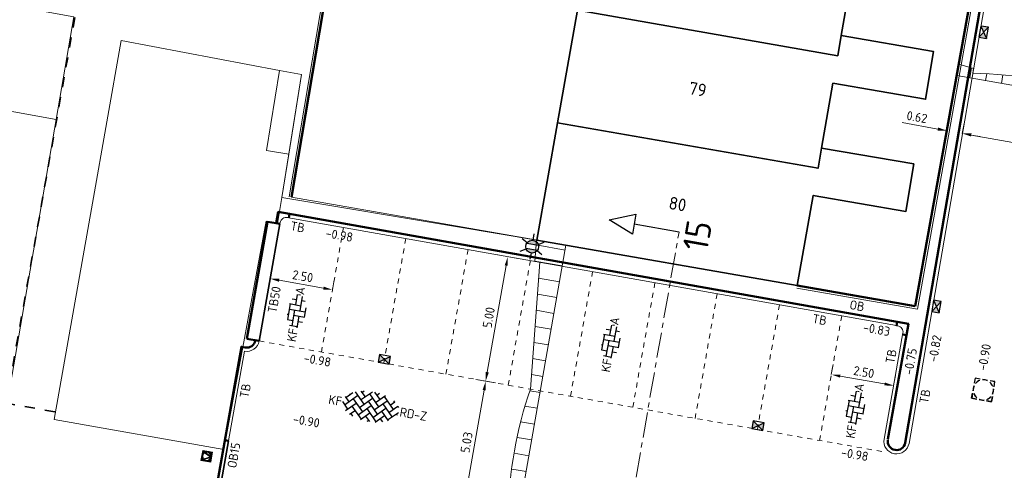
# Model space of a CAD drawing. Header units: metres. Extents: x 2514 to 227642, y 1683 to 852646.
# Tile 307 of 462: x 113983 to 114022, y 426205 to 426223. Entities that reach past the tile are written whole.
import ezdxf
from ezdxf.enums import TextEntityAlignment as Align
from ezdxf.lldxf.tags import DXFTag

# ---------------------------------------------------------------- set-up
doc = ezdxf.new("R2010")
doc.units = ezdxf.units.M
for name, pattern in [('VW-1-1_STREEP', [2, 1, -1]), ('XX-CENTER', [8, 5, -1, 1, -1]), ('ZZ-HIDDEN-SO', [4, 2, -2])]:
    doc.linetypes.add(name, pattern=pattern)
doc.layers.get('Defpoints').update_dxf_attribs({"color": 244, "lineweight": 35})
for name, color, linetype, lineweight in [('B-WE-GR-BEPLANTING_CULTUUR_HEESTERS-GV', 252, 'Continuous', 18), ('B-WE-IE-TERREINAFSCHEIDING_KUNSTMATIG_HEKWERK-G', 252, 'IE-TERREINAFSCHEIDING-KUNSTMATIG', 18), ('B-WE-KG-GRENS_PERCEEL-GV', 252, 'KG-PERCEEL', 18), ('B-WE-OG-BEBOUWING-GV', 4, 'Continuous', 35), ('B-WE-OG-BEBOUWING_HUISNUMMER-T25-200', 7, 'Continuous', 25), ('B-WE-VH-VERHARDING_OPEN-GV', 252, 'Continuous', 18), ('B-WE-VH-VERHARDING_TEGEL-GV', 252, 'Continuous', 18), ('N-WE-IE-MEUBILAIR_WEGMEUBILAIR_LICHTMAST-S', 7, 'Continuous', 25), ('N-WE-IE-MEUBILAIR_WEGMEUBILAIR_VERKEERSBORD-S', 7, 'Continuous', 9), ('N-WE-RI-HWA_KOLK-S', 150, 'Continuous', 25), ('N-WE-RI-PUT-OPHOOGTEBRENGEN-S', 7, 'Continuous', 25), ('N-WE-VH-KANTOPSLUITING-T18', 1, 'Continuous', 18), ('N-WE-VH-KANTOPSLUITING_ACHTERKANTBAND-G', 1, 'Continuous', 50), ('N-WE-VH-KANTOPSLUITING_OPSLUITBAND_100X200-G', 1, 'Continuous', 18), ('N-WE-VH-KANTOPSLUITING_OPSLUITBAND_150X250-G', 1, 'Continuous', 35), ('N-WE-VH-KANTOPSLUITING_TALUDBAND-G', 2, 'Continuous', 35), ('N-WE-VH-KANTOPSLUITING_TROTTOIRBAND_130 150-G', 2, 'Continuous', 13), ('N-WE-VH-M', 7, 'Continuous', 18), ('N-WE-VH-MATERIAALGRENS-G', 7, 'ZZ-HIDDEN-SO', 35), ('N-WE-VH-NAP-T18', 1, 'Continuous', 18), ('N-WE-VH-VERHARDING_BETONSTRAATSTEEN-S', 1, 'Continuous', 25), ('N-WE-VH-VERHARDING_STRAATBAKSTEEN-S', 1, 'Continuous', 5), ('N-WE-VH-VERKANTING-G', 252, 'Continuous', 5), ('N-WE-VW-MARKERING_LANGS_STREEP_11_010-G', 7, 'VW-1-1_STREEP', 13), ('V-WE-VH-M', 7, 'Continuous', 18), ('X-XX-AL-VERWIJZING-S', 7, 'Continuous', 25), ('X-XX-AL-VERWIJZING_DOORSNEDE-G', 7, 'XX-CENTER', 18)]:
    doc.layers.add(name, color=color, linetype=linetype, lineweight=lineweight)
doc.styles.add('ISO', font='NLCS-ISO.ttf')
doc.styles.add('NLCS-ISO', font='NLCS-ISO.ttf', dxfattribs={"height": 1.8})
doc.styles.add('NLCS-ISO-M200-T18', font='NLCS-ISO.ttf', dxfattribs={"height": 0.36})
doc.styles.add('NLCS-ISO-M200-T25', font='NLCS-ISO.ttf', dxfattribs={"height": 0.5})
doc.styles.get("Standard").update_dxf_attribs({"font": 'romans'})
doc.linetypes.add('IE-TERREINAFSCHEIDING-KUNSTMATIG', pattern='A,4,[82,NLCS.SHX,S=0.75,R=90,X=0,Y=0],4,-2', length=10)
tags = doc.linetypes.add('KG-PERCEEL', pattern='A,5.5,-2,["P",Standard,S=1.8,R=0,X=-0.5,Y=-0.9],-2,5.5,-2,[5,NLCS.SHX,S=0.75,R=0,X=0,Y=0],-2', length=19).pattern_tags.tags
tags[6] = DXFTag(74, 10)
doc.dimstyles.new('NLCS-M200-T18-PIJL_L2_H1', dxfattribs={"dimscale": 0.2, "dimtxt": 2.5, "dimasz": 1.8, "dimexe": 2, "dimexo": 2, "dimgap": 0.7, "dimtad": 1, "dimzin": 0, "dimdsep": 46, "dimtxsty": 'NLCS-ISO-M200-T18', "dimcen": 0, "dimdle": 2, "dimclrd": 256, "dimclre": 256, "dimclrt": 1, "dimadec": 1, "dimazin": 0, "dimtfac": 1, "dimtdec": 3, "dimtofl": 0, "dimtmove": 0, "dimatfit": 3, "dimfxl": 2, "dimfxlon": 1, "dimtfillclr": 256, "dimtolj": 1, "dimtzin": 0, "dimlwd": -1, "dimlwe": -1, "dimarcsym": 0})

# ---------------------------------------------------------------- blocks, each defined once
blk = doc.blocks.new('N-SIE-WEG_VERKEERSBORD_ROND-SO')
h = blk.add_hatch(color=256)
h.dxf.hatch_style = 1
h.paths.add_polyline_path([(-1, 0, 1), (1, 0, 1)])
h.paths.add_polyline_path([(0.8, 0, -1), (-0.8, 0, -1)], flags=16)
h = blk.add_hatch(color=256)
h.dxf.hatch_style = 1
h.paths.add_polyline_path([(-0.77, 0.86), (-0.51, 0.86, -0.134934), (0, 1), (-1, 1), (-0.8, 0.6, -0.037994), (-0.7, 0.71)])
h = blk.add_hatch(color=256)
h.dxf.hatch_style = 1
h.paths.add_polyline_path([(-0.86, 0.72), (-1, 1), (-1, 0, -0.134934), (-0.86, 0.51)])
h = blk.add_hatch(color=256)
h.dxf.hatch_style = 1
h.paths.add_polyline_path([(0, -1, -0.134934), (-0.51, -0.86), (-0.86, -0.86), (-0.86, -0.51, -0.134934), (-1, 0), (-1, -1)])
h = blk.add_hatch(color=256)
h.dxf.hatch_style = 1
h.paths.add_polyline_path([(-0.11, -0.79, 0.066661), (0.11, -0.79), (0.69, 0.39, 0.050318), (0.6, 0.52), (0, -0.69), (-0.6, 0.52, 0.050318), (-0.69, 0.39)])
h = blk.add_hatch(color=256)
h.dxf.hatch_style = 1
h.paths.add_polyline_path([(0.77, 0.86), (0.7, 0.71, -0.037994), (0.8, 0.6), (1, 1), (0, 1, -0.134934), (0.51, 0.86)])
h = blk.add_hatch(color=256)
h.dxf.hatch_style = 1
h.paths.add_polyline_path([(0.86, -0.86), (0.51, -0.86, -0.134934), (0, -1), (1, -1), (1, 0, -0.134934), (0.86, -0.51)])
h = blk.add_hatch(color=256)
h.dxf.hatch_style = 1
h.paths.add_polyline_path([(0.86, 0.51, -0.134934), (1, 0), (1, 1), (0.86, 0.72)])
for points in [[(-1, -1), (1, -1), (1, 1), (-1, 1)], [(-0.86, -0.86), (0.86, -0.86), (0.86, 0.86), (-0.86, 0.86)]]:
    blk.add_lwpolyline(points, close=True)
at = {"flags": 128}
for points in [[(-1, 1), (0, -1), (1, 1)], [(-0.77, 0.86), (0, -0.69), (0.77, 0.86)]]:
    blk.add_lwpolyline(points, close=True, dxfattribs=at)
for radius in [1, 0.796]:
    blk.add_circle((0, 0), radius)
at = {"lineweight": 30, "flags": 104}
blk.add_attdef('bordgegevens', text='', height=1.8, dxfattribs=at).set_placement((2.21, 3.21), align=Align.TOP_LEFT)
blk = doc.blocks.new('SVH-BSS_KEIFORMAAT_ELLEBOOG_KL-SO-flat-112')
at = {"layer": 'N-WE-VH-VERHARDING_BETONSTRAATSTEEN-S', "ltscale": 0.2}
for p, q in [((-0.177, 0.504), (0.005, 0.472)), ((-0.032, 0.265), (0.039, 0.667)), ((0.082, 0.672), (0.152, 0.659)), ((0.139, 0.022), (0.24, 0.598)), ((0.212, 0.436), (0.339, 0.413)), ((-0.348, -0.319), (-0.238, 0.302)), ((-0.284, 0.31), (0.175, 0.229)), ((-0.275, 0.095), (0.346, -0.014)), ((-0.177, -0.562), (-0.068, 0.058)), ((0.309, -0.221), (0.374, 0.144)), ((-0.373, -0.101), (-0.311, -0.112)), ((-0.361, -0.317), (-0.141, -0.355)), ((-0.104, -0.148), (0.316, -0.222)), ((0.021, -0.645), (0.102, -0.185)), ((-0.282, -0.544), (0.03, -0.599)), ((0.066, -0.392), (0.231, -0.421))]:
    blk.add_line(p, q, dxfattribs=at)
at = {"layer": 'N-WE-VH-VERHARDING_BETONSTRAATSTEEN-S', "style": 'NLCS-ISO'}
blk.add_attdef('KLEUR', text='', height=0.36, rotation=80.0136, dxfattribs=at).set_placement((0.118, 0.669), align=Align.MIDDLE_LEFT)
at = {"layer": 'N-WE-VH-VERHARDING_BETONSTRAATSTEEN-S', "style": 'NLCS-ISO', "flags": 1}
blk.add_attdef('FUNCTIE', text='', height=0.36, rotation=80.0136, dxfattribs=at).set_placement((0.71, -0.101), align=Align.MIDDLE_CENTER)
at = {"layer": 'N-WE-VH-VERHARDING_BETONSTRAATSTEEN-S', "style": 'NLCS-ISO'}
blk.add_attdef('FORMAAT', text='', height=0.36, rotation=80.0136, dxfattribs=at).set_placement((-0.118, -0.669), align=Align.MIDDLE_RIGHT)
blk = doc.blocks.new('SVH-BSS_KEIFORMAAT_ELLEBOOG_KL-SO-flat-113')
at = {"layer": 'N-WE-VH-VERHARDING_BETONSTRAATSTEEN-S', "ltscale": 0.2}
for p, q in [((-0.177, 0.504), (0.005, 0.472)), ((-0.032, 0.265), (0.039, 0.667)), ((0.082, 0.672), (0.152, 0.659)), ((0.139, 0.022), (0.24, 0.598)), ((0.212, 0.436), (0.339, 0.413)), ((-0.348, -0.319), (-0.238, 0.302)), ((-0.284, 0.31), (0.175, 0.229)), ((-0.275, 0.095), (0.346, -0.014)), ((-0.177, -0.562), (-0.068, 0.058)), ((0.309, -0.221), (0.374, 0.144)), ((-0.373, -0.101), (-0.311, -0.112)), ((-0.361, -0.317), (-0.141, -0.355)), ((-0.104, -0.148), (0.316, -0.222)), ((0.021, -0.645), (0.102, -0.185)), ((-0.282, -0.544), (0.03, -0.599)), ((0.066, -0.392), (0.231, -0.421))]:
    blk.add_line(p, q, dxfattribs=at)
at = {"layer": 'N-WE-VH-VERHARDING_BETONSTRAATSTEEN-S', "style": 'NLCS-ISO'}
blk.add_attdef('KLEUR', text='', height=0.36, rotation=80.0136, dxfattribs=at).set_placement((0.118, 0.669), align=Align.MIDDLE_LEFT)
at = {"layer": 'N-WE-VH-VERHARDING_BETONSTRAATSTEEN-S', "style": 'NLCS-ISO', "flags": 1}
blk.add_attdef('FUNCTIE', text='', height=0.36, rotation=80.0136, dxfattribs=at).set_placement((0.71, -0.101), align=Align.MIDDLE_CENTER)
at = {"layer": 'N-WE-VH-VERHARDING_BETONSTRAATSTEEN-S', "style": 'NLCS-ISO'}
blk.add_attdef('FORMAAT', text='', height=0.36, rotation=80.0136, dxfattribs=at).set_placement((-0.118, -0.669), align=Align.MIDDLE_RIGHT)
blk = doc.blocks.new('SVH-BSS_KEIFORMAAT_ELLEBOOG_KL-SO-flat-114')
at = {"layer": 'N-WE-VH-VERHARDING_BETONSTRAATSTEEN-S', "ltscale": 0.2}
for p, q in [((-0.177, 0.504), (0.005, 0.472)), ((-0.032, 0.265), (0.039, 0.667)), ((0.082, 0.672), (0.152, 0.659)), ((0.139, 0.022), (0.24, 0.598)), ((0.212, 0.436), (0.339, 0.413)), ((-0.348, -0.319), (-0.238, 0.302)), ((-0.284, 0.31), (0.175, 0.229)), ((-0.275, 0.095), (0.346, -0.014)), ((-0.177, -0.562), (-0.068, 0.058)), ((0.309, -0.221), (0.374, 0.144)), ((-0.373, -0.101), (-0.311, -0.112)), ((-0.361, -0.317), (-0.141, -0.355)), ((-0.104, -0.148), (0.316, -0.222)), ((0.021, -0.645), (0.102, -0.185)), ((-0.282, -0.544), (0.03, -0.599)), ((0.066, -0.392), (0.231, -0.421))]:
    blk.add_line(p, q, dxfattribs=at)
at = {"layer": 'N-WE-VH-VERHARDING_BETONSTRAATSTEEN-S', "style": 'NLCS-ISO'}
blk.add_attdef('KLEUR', text='', height=0.36, rotation=80.0136, dxfattribs=at).set_placement((0.118, 0.669), align=Align.MIDDLE_LEFT)
at = {"layer": 'N-WE-VH-VERHARDING_BETONSTRAATSTEEN-S', "style": 'NLCS-ISO', "flags": 1}
blk.add_attdef('FUNCTIE', text='', height=0.36, rotation=80.0136, dxfattribs=at).set_placement((0.71, -0.101), align=Align.MIDDLE_CENTER)
at = {"layer": 'N-WE-VH-VERHARDING_BETONSTRAATSTEEN-S', "style": 'NLCS-ISO'}
blk.add_attdef('FORMAAT', text='', height=0.36, rotation=80.0136, dxfattribs=at).set_placement((-0.118, -0.669), align=Align.MIDDLE_RIGHT)
blk = doc.blocks.new('SRI-PUT_OPHOOGTEBRENGEN-SO-flat-22')
at = {"layer": 'N-WE-RI-PUT-OPHOOGTEBRENGEN-S', "lineweight": -3}
for points in [[(-0.129, 0.426), (-0.326, 0.459), (-0.36, 0.262)], [(0.167, 0.376), (-0.031, 0.409)], [(-0.376, 0.163), (-0.41, -0.034)], [(0.429, 0.129), (0.462, 0.326), (0.265, 0.359)], [(0.379, -0.167), (0.413, 0.03)], [(-0.426, -0.133), (-0.459, -0.33), (-0.262, -0.363)], [(-0.164, -0.38), (0.034, -0.413)]]:
    blk.add_lwpolyline(points, dxfattribs=at)
at = {"layer": 'N-WE-RI-PUT-OPHOOGTEBRENGEN-S'}
blk.add_lwpolyline([(0.363, -0.266), (0.329, -0.463), (0.132, -0.43)], dxfattribs=at)
at = {"layer": 'N-WE-RI-PUT-OPHOOGTEBRENGEN-S', "lineweight": -3, "ltscale": 0.2}
for start, end in [(65.4292, 95.4292), (155.4292, 185.4292), (110.4292, 140.4292), (20.4292, 50.4292), (335.434, 5.434), (200.434, 230.434), (245.434, 275.434), (290.434, 320.434)]:
    blk.add_arc((0.002, -0.002), 0.4, start, end, dxfattribs=at)
blk = doc.blocks.new('SRI-PUT_OPHOOGTEBRENGEN-SO-flat-117')
at = {"layer": 'N-WE-RI-PUT-OPHOOGTEBRENGEN-S', "lineweight": -3}
for points in [[(-0.13, 0.427), (-0.327, 0.461), (-0.362, 0.265)], [(0.165, 0.375), (-0.032, 0.41)], [(-0.379, 0.166), (-0.413, -0.031)], [(0.426, 0.126), (0.461, 0.323), (0.264, 0.358)], [(0.375, -0.169), (0.409, 0.028)], [(-0.17, -0.378), (0.027, -0.413)], [(0.126, -0.43), (0.323, -0.465), (0.357, -0.268)]]:
    blk.add_lwpolyline(points, dxfattribs=at)
at = {"layer": 'N-WE-RI-PUT-OPHOOGTEBRENGEN-S'}
blk.add_lwpolyline([(-0.268, -0.361), (-0.465, -0.326), (-0.431, -0.129)], dxfattribs=at)
at = {"layer": 'N-WE-RI-PUT-OPHOOGTEBRENGEN-S', "lineweight": -3}
for start_param, end_param in [(4.450548, 4.974147), (6.021428, 6.545027), (5.23603, 5.759628), (3.66515, 4.188748), (2.879751, 3.40335), (0.523641, 1.047239), (1.309039, 1.832638), (2.094353, 2.617952)]:
    blk.add_ellipse((-0.002, -0.002), major_axis=(-0.394, 0.069), ratio=0.999848, start_param=start_param, end_param=end_param, dxfattribs=at)
blk = doc.blocks.new('N-SRI-KOLK_STRAAT_450X300-SO')
h = blk.add_hatch(color=256)
h.dxf.hatch_style = 1
h.paths.add_polyline_path([(0, 0.75), (-1.125, 1.5), (-1.125, 0)])
h.paths.add_polyline_path([(1.125, 1.5), (0, 0.75), (1.125, 0)])
for p, q in [((-1.125, 0), (1.125, 1.5)), ((1.125, 0), (-1.125, 1.5))]:
    blk.add_line(p, q)
at = {"flags": 128}
blk.add_lwpolyline([(-1.125, 0), (1.125, 0), (1.125, 1.5), (-1.125, 1.5)], close=True, dxfattribs=at)
blk = doc.blocks.new('*D497')
at = {"layer": 'Defpoints', "color": 0, "transparency": 16777216}
for p in [(114001.111, 426208.842), (114001.608, 426208.754), (114000.729, 426203.803)]:
    blk.add_point(p, dxfattribs=at)
at = {"layer": 'N-WE-VH-M', "transparency": 16777216}
for p, q in [((114001.214, 426208.824), (114000.717, 426208.912)), ((114000.295, 426204.246), (114001.048, 426208.488)), ((114000.335, 426203.873), (113999.838, 426203.961))]:
    blk.add_line(p, q, dxfattribs=at)
for points in [[(114000.989, 426208.498), (114001.107, 426208.477), (114001.111, 426208.842)], [(114000.236, 426204.256), (114000.354, 426204.235), (114000.232, 426203.891)]]:
    blk.add_solid(points, dxfattribs=at)
at = {"layer": 'N-WE-VH-M', "transparency": 16777216, "insert": (114000.356, 426206.423), "char_height": 0.36, "attachment_point": 5, "rotation": 79.9328, "style": 'NLCS-ISO-M200-T18'}
blk.add_mtext('\\A1;5.03', dxfattribs=at)
blk = doc.blocks.new('*D500')
at = {"layer": 'Defpoints', "color": 0, "transparency": 16777216}
for p in [(114001.985, 426213.765), (114002.877, 426213.607), (114002.003, 426208.684)]:
    blk.add_point(p, dxfattribs=at)
at = {"layer": 'N-WE-VH-M', "transparency": 16777216}
for p, q in [((114002.379, 426213.695), (114001.591, 426213.835)), ((114001.174, 426209.197), (114001.922, 426213.411)), ((114001.505, 426208.772), (114000.717, 426208.912))]:
    blk.add_line(p, q, dxfattribs=at)
for points in [[(114001.863, 426213.421), (114001.981, 426213.4), (114001.985, 426213.765)], [(114001.115, 426209.207), (114001.233, 426209.186), (114001.111, 426208.842)]]:
    blk.add_solid(points, dxfattribs=at)
at = {"layer": 'N-WE-VH-M', "transparency": 16777216, "insert": (114001.233, 426211.36), "char_height": 0.36, "attachment_point": 5, "rotation": 79.9328, "style": 'NLCS-ISO-M200-T18'}
blk.add_mtext('\\A1;5.00', dxfattribs=at)
blk = doc.blocks.new('*D262')
at = {"layer": 'Defpoints', "color": 0, "transparency": 16777216}
for p in [(114019.893, 426218.308), (114025.038, 426217.732), (114024.98, 426217.405)]:
    blk.add_point(p, dxfattribs=at)
at = {"layer": 'N-WE-VH-M', "transparency": 16777216}
for p, q in [((114019.952, 426218.635), (114020.021, 426219.029)), ((114020.306, 426218.572), (114024.684, 426217.795)), ((114025.038, 426217.732), (114025.108, 426218.126))]:
    blk.add_line(p, q, dxfattribs=at)
for points in [[(114020.317, 426218.632), (114020.296, 426218.513), (114019.952, 426218.635)], [(114024.694, 426217.854), (114024.673, 426217.736), (114025.038, 426217.732)]]:
    blk.add_solid(points, dxfattribs=at)
at = {"layer": 'N-WE-VH-M', "transparency": 16777216, "insert": (114022.551, 426218.499), "char_height": 0.36, "attachment_point": 5, "rotation": 349.9328, "style": 'NLCS-ISO-M200-T18'}
blk.add_mtext('\\A1;5.17', dxfattribs=at)
blk = doc.blocks.new('*D265')
at = {"layer": 'Defpoints', "color": 0, "transparency": 16777216}
for p in [(114019.339, 426218.745), (114019.339, 426218.745), (114019.95, 426218.635)]:
    blk.add_point(p, dxfattribs=at)
at = {"layer": 'N-WE-VH-M', "transparency": 16777216}
for p, q in [((114018.985, 426218.809), (114017.576, 426219.061)), ((114019.339, 426218.745), (114019.41, 426219.139)), ((114019.95, 426218.636), (114020.02, 426219.029)), ((114020.304, 426218.572), (114020.659, 426218.509))]:
    blk.add_line(p, q, dxfattribs=at)
for points in [[(114018.996, 426218.868), (114018.974, 426218.75), (114019.339, 426218.745)], [(114020.315, 426218.631), (114020.294, 426218.513), (114019.95, 426218.636)]]:
    blk.add_solid(points, dxfattribs=at)
at = {"layer": 'N-WE-VH-M', "transparency": 16777216, "insert": (114018.16, 426219.282), "char_height": 0.36, "attachment_point": 5, "rotation": 349.834, "style": 'NLCS-ISO-M200-T18'}
blk.add_mtext('\\A1;0.62', dxfattribs=at)
blk = doc.blocks.new('hoekblok inw. 25')
at = {"layer": 'N-WE-VH-KANTOPSLUITING_ACHTERKANTBAND-G', "ltscale": 0.2, "flags": 128}
blk.add_lwpolyline([(-0.45, 0.15), (-0.45, 0), (0, 0), (0, 0.45), (-0.15, 0.45)], dxfattribs=at)
at = {"layer": 'N-WE-VH-KANTOPSLUITING_TROTTOIRBAND_130 150-G', "ltscale": 0.2, "flags": 128}
blk.add_lwpolyline([(-0.15, 0.45), (-0.15, 0.4, -0.414214), (-0.4, 0.15), (-0.45, 0.15)], format="xyb", dxfattribs=at)
blk = doc.blocks.new('SAL-VERWIJZING_DOORSNEDE_BOVEN-SO')
for p, q in [((-2, 9), (0, 14)), ((0, 14), (2, 9)), ((2, 9), (-2, 9)), ((0, 0), (0, 9))]:
    blk.add_line(p, q)
at = {"lineweight": 50, "style": 'NLCS-ISO'}
blk.add_attdef('...', text='', height=5, dxfattribs=at).set_placement((-0.05, -1.19), align=Align.TOP_CENTER)
blk = doc.blocks.new('SVH-BSS_KEIFORMAAT_KEPER-SO')
at = {"ltscale": 0.1}
for p, q in [((-3.6, 2.11), (-1.48, 0)), ((-2.48, 2.48), (-1.48, 1.48)), ((-2.23, 0.74), (-0.21, 2.76)), ((-2.23, 2.23), (-1.85, 2.61)), ((-0.74, 2.23), (1.48, 0)), ((0.22, 2.75), (1.48, 1.48)), ((0.74, 2.23), (1.2, 2.68)), ((0.74, 0.74), (2.45, 2.45)), ((2.23, 2.23), (4.45, 0)), ((-5.34, 0.88), (-4.45, 0)), ((-5.2, 0.74), (-4.03, 1.91)), ((-5.2, -0.74), (-2.97, 1.48)), ((-4.81, -1.84), (-2.97, 0)), ((-4.56, 1.6), (-4.45, 1.48)), ((-3.71, 0.74), (-1.48, -1.48)), ((-2.23, -0.74), (0, 1.48)), ((-2.23, -2.23), (0, 0)), ((-0.74, 0.74), (1.48, -1.48)), ((0.74, -0.74), (2.97, 1.48)), ((0.74, -2.23), (2.97, 0)), ((2.23, 0.74), (4.45, -1.48)), ((3.71, 0.74), (4.5, 1.53)), ((3.71, -0.74), (5.25, 0.79)), ((4.22, 1.72), (4.45, 1.48)), ((5.2, 0.74), (5.39, 0.55)), ((-5.73, -0.2), (-4.45, -1.48)), ((-3.89, -2.41), (-2.97, -1.48)), ((-3.71, -0.74), (-1.48, -2.97)), ((-1.59, -3.08), (0, -1.48)), ((-0.74, -0.74), (1.48, -2.97)), ((1.36, -3.09), (2.97, -1.48)), ((2.23, -0.74), (3.84, -2.36)), ((3.71, -2.23), (5.57, -0.37)), ((5.2, -0.74), (5.41, -0.95)), ((-3.71, -2.23), (-3.27, -2.67)), ((-0.74, -2.23), (0.21, -3.18)), ((-0.22, -3.19), (0, -2.97)), ((2.23, -2.23), (2.78, -2.78))]:
    blk.add_line(p, q, dxfattribs=at)
at = {"style": 'NLCS-ISO'}
blk.add_attdef('FORMAAT', text='', height=1.8, dxfattribs=at).set_placement((-5.83, -0.22), align=Align.MIDDLE_RIGHT)
blk.add_attdef('KLEUR', text='', height=1.8, dxfattribs=at).set_placement((5.82, -0.22), align=Align.MIDDLE_LEFT)
at = {"style": 'NLCS-ISO', "flags": 1}
blk.add_attdef('FUNCTIE', text='', height=1.8, dxfattribs=at).set_placement((0.12, -3.58), align=Align.MIDDLE_CENTER)
blk = doc.blocks.new('*D795')
at = {"layer": 'Defpoints', "color": 0, "ltscale": 0.2, "transparency": 16777216}
for p in [(113992.567, 426212.742), (113995.055, 426212.456), (113995.028, 426212.305)]:
    blk.add_point(p, dxfattribs=at)
at = {"layer": 'V-WE-VH-M', "ltscale": 0.2, "transparency": 16777216}
for p, q in [((113992.594, 426212.893), (113992.664, 426213.287)), ((113992.948, 426212.831), (113994.701, 426212.519)), ((113995.055, 426212.456), (113995.125, 426212.85))]:
    blk.add_line(p, q, dxfattribs=at)
for points in [[(113992.959, 426212.89), (113992.938, 426212.771), (113992.594, 426212.893)], [(113994.711, 426212.578), (113994.69, 426212.46), (113995.055, 426212.456)]]:
    blk.add_solid(points, dxfattribs=at)
at = {"layer": 'V-WE-VH-M', "color": 1, "ltscale": 0.2, "transparency": 16777216, "insert": (113993.881, 426212.99), "char_height": 0.36, "attachment_point": 5, "rotation": 349.9328, "style": 'NLCS-ISO-M200-T18'}
blk.add_mtext('\\A1;2.50', dxfattribs=at)
blk = doc.blocks.new('*D796')
at = {"layer": 'Defpoints', "color": 0, "ltscale": 0.2, "transparency": 16777216}
for p in [(114014.771, 426209.093), (114014.773, 426209.105), (114017.233, 426208.656)]:
    blk.add_point(p, dxfattribs=at)
at = {"layer": 'V-WE-VH-M', "ltscale": 0.2, "transparency": 16777216}
for p, q in [((114014.773, 426209.105), (114014.843, 426209.499)), ((114016.88, 426208.731), (114015.128, 426209.042)), ((114017.235, 426208.668), (114017.305, 426209.062))]:
    blk.add_line(p, q, dxfattribs=at)
for points in [[(114015.138, 426209.101), (114015.117, 426208.983), (114014.773, 426209.105)], [(114016.891, 426208.79), (114016.87, 426208.672), (114017.235, 426208.668)]]:
    blk.add_solid(points, dxfattribs=at)
at = {"layer": 'V-WE-VH-M', "color": 1, "ltscale": 0.2, "transparency": 16777216, "insert": (114016.06, 426209.202), "char_height": 0.36, "attachment_point": 5, "rotation": 349.9328, "style": 'NLCS-ISO-M200-T18'}
blk.add_mtext('\\A1;2.50', dxfattribs=at)
blk = doc.blocks.new('N-SIE-WEG_LICHTMAST-SO')
h = blk.add_hatch(color=256)
h.paths.add_polyline_path([(1.16, 0.5, 0.658505), (-1.16, 0.5)])
h.paths.add_polyline_path([(-1.16, -0.5, 0.658505), (1.16, -0.5)])
at = {"flags": 128}
for points in [[(0, 1.27), (0, 2.53)], [(-2.19, 1.27), (-1.1, 0.63)], [(-1.16, 0.5), (1.16, 0.5)], [(1.1, 0.63), (2.19, 1.27)], [(-2.19, -1.27), (-1.1, -0.63)], [(-1.16, -0.5), (1.16, -0.5)], [(0, -1.27), (0, -2.53)], [(2.19, -1.27), (1.1, -0.63)]]:
    blk.add_lwpolyline(points, dxfattribs=at)
at = {"ltscale": 0.5}
blk.add_circle((0, 0), 1.27, dxfattribs=at)
at = {"style": 'NLCS-ISO'}
blk.add_attdef('TYPE', text='', height=1.8, dxfattribs=at).set_placement((0, 2.53), align=Align.BOTTOM_CENTER)

msp = doc.modelspace()

# ---------------------------------------------------------------- hatches: boundary and pattern name
at = {"layer": 'N-WE-VH-VERKANTING-G', "ltscale": 0.2}
h = msp.add_hatch(dxfattribs=at)
h.set_pattern_fill('ANSI31', color=256, scale=0.2, angle=45)
h.set_pattern_definition([(80.05005, (113662.62477, 426390.9574), (-0.625449, 0.1097203), [])])
edge = h.paths.add_edge_path()
edge.add_line((114019.809, 426221.372), (114020.397, 426221.206))
edge.add_line((114020.397, 426221.206), (114020.363, 426221.012))
edge.add_arc((114020.162, 426204.901), 16.112, 70.8003, 89.2844, ccw=False)
edge.add_line((114025.461, 426220.117), (114027.465, 426219.964))
edge.add_line((114027.465, 426219.964), (114027.499, 426220.157))
edge.add_line((114027.499, 426220.157), (114029.254, 426220.027))
edge.add_line((114029.254, 426220.027), (114029.121, 426219.271))
edge.add_line((114029.121, 426219.271), (114019.73, 426220.92))
edge.add_line((114019.73, 426220.92), (114019.809, 426221.372))
h = msp.add_hatch(dxfattribs=at)
h.set_pattern_fill('ANSI31', color=256, scale=0.2, angle=45)
h.set_pattern_definition([(170.05005, (113930.33084, 426275.3435), (-0.1097203, -0.625449), [])])
edge = h.paths.add_edge_path()
edge.add_line((114004.282, 426214.217), (114001.86, 426200.407))
edge.add_line((114001.86, 426200.407), (114000.956, 426200.565))
edge.add_line((114000.956, 426200.565), (114001.268, 426201.678))
edge.add_line((114001.268, 426201.678), (114001.465, 426201.644))
edge.add_line((114001.465, 426201.644), (114002.01, 426203.579))
edge.add_arc((114017.859, 426203.349), 15.851, 160.9292, 179.1703, ccw=False)
edge.add_line((114002.878, 426208.528), (114003.25, 426213.541))
edge.add_line((114003.25, 426213.541), (114003.056, 426213.575))
edge.add_line((114003.056, 426213.575), (114003.119, 426214.421))
edge.add_line((114003.119, 426214.421), (114004.282, 426214.217))

# ---------------------------------------------------------------- linework, layer by layer
at = {"layer": 'B-WE-GR-BEPLANTING_CULTUUR_HEESTERS-GV'}
for points in [[(113984.836, 426223.242), (113977.921, 426224.507), (113977.133, 426220.445), (113984.136, 426219.184)], [(113992.957, 426221.126), (113986.708, 426222.312), (113985.571, 426215.879), (113984.056, 426207.324), (113990.757, 426206.145), (113991.572, 426210.536), (113992.431, 426215.16), (113992.888, 426215.08), (113993.05, 426216.098), (113993.324, 426217.817), (113992.451, 426217.957)]]:
    msp.add_lwpolyline(points, close=True, dxfattribs=at)
at = {"layer": 'B-WE-IE-TERREINAFSCHEIDING_KUNSTMATIG_HEKWERK-G', "ltscale": 0.2}
msp.add_lwpolyline([(113993.826, 426220.961), (113993.05, 426216.098), (114000, 426214.94), (114003.131, 426214.419)], dxfattribs=at)
at = {"layer": 'B-WE-KG-GRENS_PERCEEL-GV', "ltscale": 0.2}
msp.add_lwpolyline([(113993.436, 426216.114), (113996.621, 426234.906), (114021.455, 426230.551), (114018.093, 426211.802)], close=True, dxfattribs=at)
at = {"layer": 'B-WE-OG-BEBOUWING-GV'}
for points in [[(114015.803, 426226.148), (114005.532, 426227.944), (114004.743, 426223.501), (114015.029, 426221.703), (114015.162, 426222.503), (114015.612, 426225.062), (114019.262, 426224.43), (114019.582, 426226.311), (114015.935, 426226.939)], [(114015.029, 426221.703), (114004.743, 426223.501), (114003.955, 426219.059), (114014.253, 426217.258), (114014.386, 426218.058), (114014.838, 426220.618), (114018.498, 426219.985), (114018.809, 426221.876), (114015.162, 426222.503)], [(114014.253, 426217.258), (114003.955, 426219.059), (114003.131, 426214.419), (114013.429, 426212.618), (114014.062, 426216.184), (114017.721, 426215.553), (114018.032, 426217.428), (114014.386, 426218.058)]]:
    msp.add_lwpolyline(points, close=True, dxfattribs=at)
at = {"layer": 'B-WE-VH-VERHARDING_OPEN-GV'}
msp.add_lwpolyline([(113993.826, 426220.961), (113992.957, 426221.126), (113992.451, 426217.957), (113993.324, 426217.817)], close=True, dxfattribs=at)
at = {"layer": 'B-WE-VH-VERHARDING_TEGEL-GV'}
msp.add_lwpolyline([(113977.133, 426220.445), (113975.617, 426220.718), (113963.233, 426222.947), (113962.891, 426221.094), (113962.604, 426219.453), (113958.679, 426220.118), (113957.141, 426211.409), (113982.04, 426207.029), (113982.148, 426207.66), (113984.136, 426219.184)], close=True, dxfattribs=at)
at = {"layer": 'N-WE-VH-KANTOPSLUITING_ACHTERKANTBAND-G', "ltscale": 0.2}
msp.add_line((113992.485, 426215.142), (113991.664, 426210.516), dxfattribs=at)
at = {"layer": 'N-WE-VH-KANTOPSLUITING_ACHTERKANTBAND-G', "ltscale": 0.2, "flags": 128}
for points in [[(113993.436, 426216.114), (113996.616, 426234.875), (114021.456, 426230.557), (114018.093, 426211.802)], [(114017.696, 426206.406), (114022.342, 426233.396)], [(113992.833, 426215.085), (113992.485, 426215.142)], [(114013.429, 426212.618), (114018.093, 426211.802)], [(113992.157, 426210.432), (113991.664, 426210.516)], [(114017.013, 426206.554), (114017.742, 426210.663)]]:
    msp.add_lwpolyline(points, dxfattribs=at)
at = {"layer": 'N-WE-VH-KANTOPSLUITING_ACHTERKANTBAND-G', "ltscale": 0.2}
for points in [[(114017.377, 426211.185), (113993.277, 426215.464)], [(113991.604, 426210.175), (113991.456, 426210.201), (113990.257, 426203.452)], [(113990.8, 426206.508), (113990.948, 426206.482)]]:
    msp.add_lwpolyline(points, dxfattribs=at)
for centre, start in [((113991.665, 426210.519), 259.9328), ((114017.352, 426206.467), 169.9328)]:
    msp.add_arc(centre, 0.35, start, 349.9328, dxfattribs=at)
at = {"layer": 'N-WE-VH-KANTOPSLUITING_OPSLUITBAND_100X200-G', "ltscale": 0.2}
msp.add_lwpolyline([(114013.412, 426212.519), (114018.174, 426211.686), (114021.572, 426230.638), (113996.534, 426234.991), (113993.337, 426216.131)], dxfattribs=at)
at = {"layer": 'N-WE-VH-KANTOPSLUITING_OPSLUITBAND_150X250-G', "ltscale": 0.2, "flags": 128}
msp.add_lwpolyline([(113990.948, 426206.482), (113990.431, 426203.574)], dxfattribs=at)
at = {"layer": 'N-WE-VH-KANTOPSLUITING_TALUDBAND-G', "ltscale": 0.1}
msp.add_line((113992.978, 426215.055), (113992.156, 426210.428), dxfattribs=at)
at = {"layer": 'N-WE-VH-KANTOPSLUITING_TROTTOIRBAND_130 150-G', "ltscale": 0.2}
msp.add_line((114017.844, 426206.379), (114022.491, 426233.37), dxfattribs=at)
for points in [[(114017.351, 426211.037), (113993.251, 426215.316)], [(114016.859, 426206.554), (114017.606, 426210.759)], [(113991.577, 426210.027), (113990.948, 426206.482)]]:
    msp.add_lwpolyline(points, dxfattribs=at)
for centre, start in [((113991.665, 426210.519), 259.9328), ((114017.352, 426206.467), 169.9328)]:
    msp.add_arc(centre, 0.5, start, 349.9328, dxfattribs=at)
at = {"layer": 'N-WE-VH-MATERIAALGRENS-G', "ltscale": 0.2, "flags": 128}
for points in [[(113984.87, 426223.217), (113983.555, 426215.833), (113983.205, 426213.863), (113981.969, 426206.924), (113969.339, 426209.153), (113957.033, 426211.326), (113958.231, 426218.278), (113959.752, 426227.106)], [(113984.078, 426207.631), (113982.156, 426207.973)]]:
    msp.add_lwpolyline(points, dxfattribs=at)
at = {"layer": 'N-WE-VH-VERKANTING-G', "ltscale": 0.2, "flags": 128}
for points in [[(114019.809, 426221.372), (114020.397, 426221.206), (114020.363, 426221.012, -0.080827), (114025.461, 426220.117), (114027.465, 426219.964), (114027.499, 426220.157), (114029.254, 426220.027), (114029.121, 426219.271), (114019.73, 426220.92)], [(114004.282, 426214.217), (114001.86, 426200.407), (114000.956, 426200.565), (114001.268, 426201.678), (114001.465, 426201.644), (114002.01, 426203.579, -0.07976), (114002.878, 426208.528), (114003.25, 426213.541), (114003.056, 426213.575), (114003.119, 426214.421)]]:
    msp.add_lwpolyline(points, format="xyb", close=True, dxfattribs=at)
at = {"layer": 'N-WE-VW-MARKERING_LANGS_STREEP_11_010-G', "ltscale": 0.2}
for points in [[(113995.492, 426214.918), (113994.618, 426209.995)], [(113997.954, 426214.481), (113997.08, 426209.558)], [(114000.415, 426214.044), (113999.541, 426209.121)], [(114002.877, 426213.607), (114002.003, 426208.684)], [(114005.338, 426213.17), (114004.464, 426208.247)], [(114007.8, 426212.733), (114006.926, 426207.81)], [(114010.261, 426212.296), (114009.387, 426207.373)], [(114012.723, 426211.859), (114011.849, 426206.936)], [(114015.184, 426211.422), (114014.31, 426206.499)], [(113992.157, 426210.432), (114016.772, 426206.062)]]:
    msp.add_lwpolyline(points, dxfattribs=at)
at = {"layer": 'X-XX-AL-VERWIJZING_DOORSNEDE-G', "ltscale": 0.2, "flags": 128}
msp.add_lwpolyline([(114005.947, 426198.74), (114008.753, 426214.734)], dxfattribs=at)

# ---------------------------------------------------------------- block references
at = {"ltscale": 0.2}
for p, rotation in [((113992.909, 426215.529), 170.1650756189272), ((114017.82, 426211.106), 80.05984212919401)]:
    msp.add_blockref('hoekblok inw. 25', p, dxfattribs=dict(at, rotation=rotation))
at = {"layer": 'N-WE-IE-MEUBILAIR_WEGMEUBILAIR_LICHTMAST-S', "xscale": 0.2, "yscale": 0.2, "zscale": 0.2, "rotation": 350.1566500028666}
msp.add_blockref('N-SIE-WEG_LICHTMAST-SO', (114002.947, 426214.161), dxfattribs=at)
at = {"layer": 'N-WE-IE-MEUBILAIR_WEGMEUBILAIR_VERKEERSBORD-S', "ltscale": 0.2, "xscale": 0.2, "yscale": 0.2, "zscale": 0.2, "rotation": 80.05004763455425}
msp.add_blockref('N-SIE-WEG_VERKEERSBORD_ROND-SO', (113990.087, 426205.872), dxfattribs=at)
at = {"layer": 'N-WE-RI-HWA_KOLK-S', "ltscale": 0.2}
for p, xscale, yscale, zscale, rotation in [((114020.647, 426222.658), 0.2000000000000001, 0.2000000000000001, 0.2000000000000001, 260.2313943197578), ((114018.78, 426211.818), 0.2, 0.2, 0.2, 260.2313943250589), ((113997.08, 426209.558), 0.2, 0.2, 0.2, 349.9328181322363), ((114011.849, 426206.936), 0.2, 0.2, 0.2, 349.9328181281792)]:
    msp.add_blockref('N-SRI-KOLK_STRAAT_450X300-SO', p, dxfattribs=dict(at, xscale=xscale, yscale=yscale, zscale=zscale, rotation=rotation))
at = {"layer": 'N-WE-RI-PUT-OPHOOGTEBRENGEN-S', "ltscale": 0.2}
for name, p in [('SRI-PUT_OPHOOGTEBRENGEN-SO-flat-117', (114020.782, 426208.497)), ('SRI-PUT_OPHOOGTEBRENGEN-SO-flat-22', (114020.781, 426208.499))]:
    msp.add_blockref(name, p, dxfattribs=at)
at = {"layer": 'N-WE-VH-VERHARDING_BETONSTRAATSTEEN-S', "xscale": 0.2, "yscale": 0.2, "zscale": 0.2, "rotation": 350.0135621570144}
msp.add_blockref('SVH-BSS_KEIFORMAAT_KEPER-SO', (113996.582, 426207.876), dxfattribs=at).add_auto_attribs({'FORMAAT': 'KF', 'KLEUR': 'RD-Z'})
at = {"layer": 'N-WE-VH-VERHARDING_STRAATBAKSTEEN-S', "ltscale": 0.2}
for name, p in [('SVH-BSS_KEIFORMAAT_ELLEBOOG_KL-SO-flat-112', (113993.635, 426211.596)), ('SVH-BSS_KEIFORMAAT_ELLEBOOG_KL-SO-flat-113', (114006.056, 426210.395)), ('SVH-BSS_KEIFORMAAT_ELLEBOOG_KL-SO-flat-114', (114015.725, 426207.779))]:
    msp.add_blockref(name, p, dxfattribs=at).add_auto_attribs({'FORMAAT': 'KF', 'KLEUR': 'A'})
at = {"layer": 'X-XX-AL-VERWIJZING-S', "ltscale": 0.2, "xscale": 0.2, "yscale": 0.2, "zscale": 0.2, "rotation": 80.05004763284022}
msp.add_blockref('SAL-VERWIJZING_DOORSNEDE_BOVEN-SO', (114008.753, 426214.734), dxfattribs=at).add_auto_attribs({'...': '15'})

# ---------------------------------------------------------------- texts
at = {"layer": 'B-WE-OG-BEBOUWING_HUISNUMMER-T25-200', "style": 'NLCS-ISO-M200-T25'}
for s, p in [('79', (114009.495, 426220.38)), ('80', (114008.697, 426215.843))]:
    msp.add_text(s, height=0.5, rotation=350, dxfattribs=at).set_placement(p, align=Align.MIDDLE)
at = {"layer": 'N-WE-VH-KANTOPSLUITING-T18', "style": 'NLCS-ISO-M200-T18'}
for s, rotation, p in [('TB', 350.05, (113993.37, 426214.809)), ('TB50', 80.3412, (113992.845, 426211.52)), ('OB', 350.05, (114015.471, 426211.699)), ('TB', 350.05, (114014.003, 426211.146)), ('TB', 80.1086, (114017.265, 426209.515)), ('TB', 80.1086, (113991.738, 426208.158)), ('TB', 80.1086, (114018.602, 426207.935)), ('OB15', 80.05, (113991.246, 426205.385))]:
    msp.add_text(s, height=0.36, rotation=rotation, dxfattribs=at).set_placement(p)
at = {"layer": 'N-WE-VH-NAP-T18', "style": 'ISO'}
for s, rotation, p in [('-0.98', 350.05, (113994.761, 426214.53)), ('-0.83', 350.05, (114016.005, 426210.803)), ('-0.82', 80.1086, (114018.954, 426209.581)), ('-0.75', 80.1086, (114017.984, 426209.066)), ('-0.90', 80.1086, (114020.908, 426209.238)), ('-0.98', 350.05, (113993.894, 426209.591)), ('-0.90', 350.05, (113993.472, 426207.183)), ('-0.98', 350.05, (114015.138, 426205.864))]:
    msp.add_text(s, height=0.36, rotation=rotation, dxfattribs=at).set_placement(p)

# ---------------------------------------------------------------- dimensions: what is measured, and where the dimension line sits
at = {"layer": 'N-WE-VH-M'}
for p1, p2, distance, picture, middle in [((114019.95, 426218.635), (114019.339, 426218.745), 0, '*D265', (114018.16, 426219.282)), ((114019.893, 426218.308), (114024.98, 426217.405), 0.332, '*D262', (114022.551, 426218.499)), ((114002.003, 426208.684), (114002.877, 426213.607), 0.906, '*D500', (114001.233, 426211.36)), ((114000.729, 426203.803), (114001.608, 426208.754), 0.505, '*D497', (114000.356, 426206.423))]:
    dim = msp.add_aligned_dim(p1=p1, p2=p2, distance=distance, dimstyle='NLCS-M200-T18-PIJL_L2_H1', override={"dimclrt": 256}, dxfattribs=at)
    dim.commit()
    dim.dimension.update_dxf_attribs({"geometry": picture, "text_midpoint": middle})
at = {"layer": 'V-WE-VH-M', "ltscale": 0.2}
for p1, p2, distance, picture, middle in [((113992.567, 426212.742), (113995.028, 426212.305), 0.154, '*D795', (113993.881, 426212.99)), ((114017.233, 426208.656), (114014.771, 426209.093), -0.012, '*D796', (114016.06, 426209.202))]:
    dim = msp.add_aligned_dim(p1=p1, p2=p2, distance=distance, dimstyle='NLCS-M200-T18-PIJL_L2_H1', dxfattribs=at)
    dim.commit()
    dim.dimension.update_dxf_attribs({"geometry": picture, "text_midpoint": middle})

doc.saveas('drawing.dxf')
